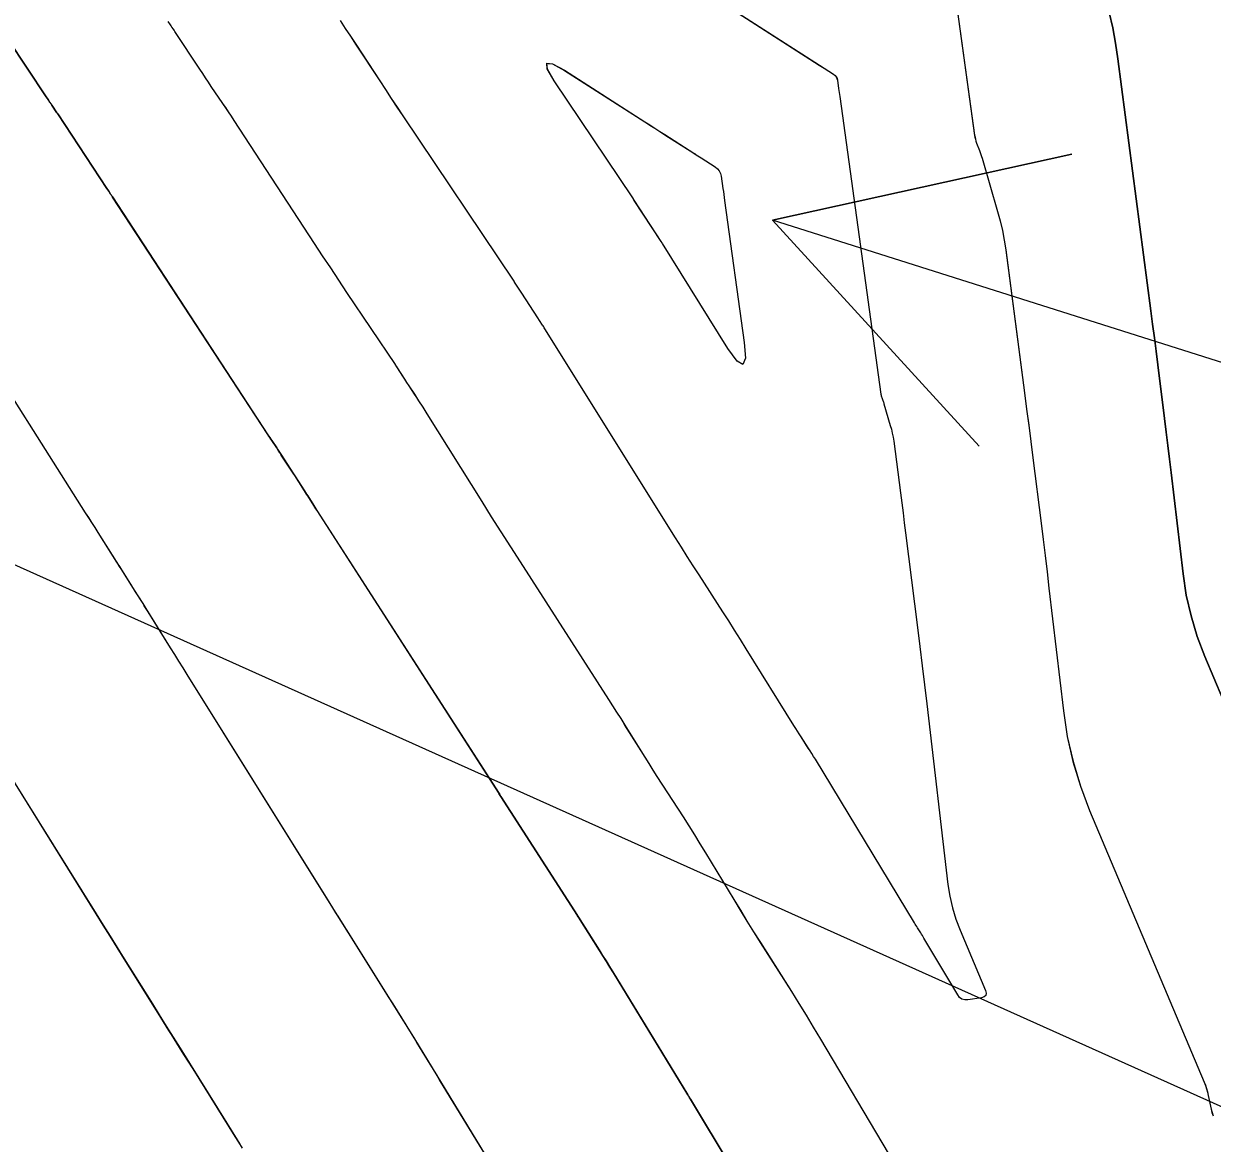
# Model space of a CAD drawing. Extents: x 954385 to 988206, y 1868364 to 1924553.
# Drawn here: x 956024.11 to 956047.38, y 1922772.51 to 1922794.43 of the extents above; entities that cross this region are included whole.
import ezdxf

# ---------------------------------------------------------------- set-up
doc = ezdxf.new("R2010")
doc.units = 0
for name, color, linetype in [('1', 7, 'Continuous'), ('Default', 7, 'Continuous'), ('Ex_Major Contours', 7, 'Continuous'), ('Ex_Minor Contours', 7, 'Continuous'), ('Slopes', 7, 'Continuous')]:
    doc.layers.add(name, color=color, linetype=linetype)

msp = doc.modelspace()

# ---------------------------------------------------------------- linework, layer by layer
at = {"layer": '1'}
for points in [[(956036.235, 1922795.84), (956039.686, 1922793.625), (956039.783, 1922793.563), (956039.964, 1922793.446), (956039.994, 1922793.422), (956040.017, 1922793.394), (956040.032, 1922793.362), (956040.041, 1922793.326), (956040.064, 1922793.168), (956040.069, 1922793.129), (956040.075, 1922793.09), (956040.08, 1922793.05), (956040.086, 1922793.011), (956040.892, 1922787.177), (956040.895, 1922787.161), (956040.898, 1922787.145), (956040.903, 1922787.13), (956040.908, 1922787.115), (956040.931, 1922787.054), (956040.936, 1922787.039), (956040.941, 1922787.024), (956040.946, 1922787.008), (956040.951, 1922786.993), (956041.076, 1922786.568), (956041.097, 1922786.491), (956041.115, 1922786.414), (956041.13, 1922786.337), (956041.142, 1922786.258), (956041.274, 1922785.244), (956041.3, 1922785.049), (956041.325, 1922784.854), (956041.35, 1922784.659), (956041.374, 1922784.463), (956041.607, 1922782.61), (956041.654, 1922782.236), (956041.7, 1922781.862), (956041.745, 1922781.487), (956041.79, 1922781.113), (956042.205, 1922777.579), (956042.24, 1922777.348), (956042.292, 1922777.121), (956042.359, 1922776.898), (956042.442, 1922776.679), (956042.938, 1922775.502), (956042.953, 1922775.447), (956042.944, 1922775.405), (956042.913, 1922775.376), (956042.859, 1922775.359), (956042.595, 1922775.32), (956042.534, 1922775.318), (956042.48, 1922775.333), (956042.434, 1922775.365), (956042.396, 1922775.414), (956041.734, 1922776.528), (956041.719, 1922776.553), (956041.704, 1922776.578), (956041.688, 1922776.603), (956041.673, 1922776.628), (956041.61, 1922776.727), (956041.594, 1922776.752), (956041.579, 1922776.777), (956041.563, 1922776.802), (956041.548, 1922776.827), (956039.608, 1922780.028), (956039.574, 1922780.084), (956039.539, 1922780.139), (956039.504, 1922780.194), (956039.469, 1922780.249), (956039.328, 1922780.469), (956039.293, 1922780.524), (956039.258, 1922780.579), (956039.223, 1922780.634), (956039.189, 1922780.689), (956038.254, 1922782.192), (956038.14, 1922782.374), (956038.026, 1922782.556), (956037.911, 1922782.737), (956037.795, 1922782.918), (956037.331, 1922783.64), (956037.215, 1922783.82), (956037.1, 1922784.002), (956036.985, 1922784.183), (956036.871, 1922784.365), (956034.311, 1922788.461), (956034.299, 1922788.479), (956034.288, 1922788.497), (956034.277, 1922788.515), (956034.265, 1922788.533), (956034.208, 1922788.621), (956034.173, 1922788.674), (956033.858, 1922789.159), (956033.81, 1922789.233), (956033.719, 1922789.373), (956033.707, 1922789.391), (956031.535, 1922792.631), (956031.422, 1922792.801), (956031.308, 1922792.972), (956031.195, 1922793.143), (956031.083, 1922793.315), (956030.613, 1922794.035), (956030.511, 1922794.189), (956030.409, 1922794.343), (956030.306, 1922794.497)], [(956042.341, 1922795.05), (956042.728, 1922792.248), (956042.734, 1922792.209), (956042.743, 1922792.171), (956042.754, 1922792.133), (956042.766, 1922792.096), (956042.822, 1922791.948), (956042.836, 1922791.911), (956042.848, 1922791.874), (956042.861, 1922791.836), (956042.872, 1922791.799), (956043.178, 1922790.759), (956043.229, 1922790.572), (956043.273, 1922790.384), (956043.309, 1922790.194), (956043.338, 1922790.002), (956043.704, 1922787.206), (956043.745, 1922786.887), (956043.786, 1922786.569), (956043.827, 1922786.25), (956043.867, 1922785.931), (956044.028, 1922784.655), (956044.067, 1922784.336), (956044.106, 1922784.017), (956044.145, 1922783.698), (956044.183, 1922783.378), (956044.465, 1922780.979), (956044.542, 1922780.477), (956044.653, 1922779.985), (956044.799, 1922779.501), (956044.98, 1922779.027), (956047.222, 1922773.706), (956047.247, 1922773.642), (956047.269, 1922773.577), (956047.288, 1922773.511), (956047.303, 1922773.444), (956047.359, 1922773.175), (956047.376, 1922773.109), (956047.4, 1922773.046)], [(956041.041, 1922772.317), (956039.713, 1922774.55), (956039.573, 1922774.783), (956039.432, 1922775.016), (956039.289, 1922775.247), (956039.145, 1922775.478), (956038.537, 1922776.44), (956038.405, 1922776.65), (956038.275, 1922776.86), (956038.145, 1922777.071), (956038.016, 1922777.282), (956037.462, 1922778.197), (956037.354, 1922778.374), (956037.245, 1922778.549), (956037.135, 1922778.725), (956037.023, 1922778.899), (956036.512, 1922779.693), (956036.432, 1922779.818), (956036.352, 1922779.944), (956036.273, 1922780.069), (956036.194, 1922780.195), (956035.881, 1922780.7), (956035.802, 1922780.826), (956035.723, 1922780.952), (956035.643, 1922781.077), (956035.563, 1922781.202), (956033.832, 1922783.893), (956033.643, 1922784.188), (956033.455, 1922784.484), (956033.267, 1922784.78), (956033.081, 1922785.077), (956032.007, 1922786.796), (956031.987, 1922786.828), (956031.967, 1922786.86), (956031.946, 1922786.891), (956031.926, 1922786.923), (956031.844, 1922787.05), (956031.802, 1922787.114), (956031.761, 1922787.177), (956031.654, 1922787.341), (956031.61, 1922787.409), (956031.567, 1922787.476), (956031.425, 1922787.694), (956031.399, 1922787.734), (956031.388, 1922787.75), (956031.383, 1922787.758), (956030.435, 1922789.173), (956030.276, 1922789.411), (956030.117, 1922789.651), (956029.959, 1922789.89), (956029.801, 1922790.13), (956028.229, 1922792.538), (956028.173, 1922792.622), (956028.118, 1922792.706), (956028.061, 1922792.79), (956028.005, 1922792.873), (956027.778, 1922793.207), (956027.722, 1922793.29), (956027.666, 1922793.374), (956027.61, 1922793.458), (956027.554, 1922793.542), (956027.064, 1922794.284), (956027.05, 1922794.306), (956027.036, 1922794.327), (956027.007, 1922794.368), (956026.993, 1922794.39), (956026.979, 1922794.411), (956026.936, 1922794.475)], [(956048.996, 1922777.865), (956047.236, 1922782.043), (956047.086, 1922782.436), (956046.965, 1922782.836), (956046.873, 1922783.243), (956046.81, 1922783.658), (956046.576, 1922785.644), (956046.545, 1922785.908), (956046.513, 1922786.172), (956046.481, 1922786.436), (956046.448, 1922786.7), (956046.315, 1922787.755), (956046.282, 1922788.019), (956046.248, 1922788.283), (956046.214, 1922788.547), (956046.18, 1922788.811), (956045.534, 1922793.746), (956045.488, 1922794.051), (956045.431, 1922794.353), (956045.361, 1922794.653)], [(956023.8, 1922794.126), (956024.546, 1922793.002), (956024.564, 1922792.975), (956024.582, 1922792.948), (956024.618, 1922792.894), (956024.636, 1922792.868), (956024.654, 1922792.841), (956024.756, 1922792.687), (956024.77, 1922792.666), (956025.732, 1922791.209), (956025.75, 1922791.181), (956025.769, 1922791.153), (956025.807, 1922791.097), (956025.816, 1922791.083), (956025.826, 1922791.069), (956025.835, 1922791.055), (956025.844, 1922791.041), (956028.887, 1922786.384), (956028.905, 1922786.356), (956028.924, 1922786.328), (956028.942, 1922786.3), (956028.961, 1922786.272), (956029.059, 1922786.126), (956029.074, 1922786.103), (956029.089, 1922786.08), (956029.15, 1922785.987), (956029.387, 1922785.621), (956029.414, 1922785.58), (956029.604, 1922785.286), (956029.625, 1922785.254), (956029.645, 1922785.222), (956029.666, 1922785.19), (956029.686, 1922785.158), (956029.766, 1922785.029), (956029.787, 1922784.997), (956029.807, 1922784.964), (956029.827, 1922784.932), (956029.848, 1922784.9), (956033.414, 1922779.357), (956033.426, 1922779.338), (956033.445, 1922779.308), (956033.451, 1922779.298), (956034.951, 1922776.967), (956034.958, 1922776.957), (956034.971, 1922776.935), (956035.374, 1922776.297), (956035.441, 1922776.189), (956035.509, 1922776.081), (956035.575, 1922775.973), (956035.642, 1922775.865), (956036.947, 1922773.725), (956037.019, 1922773.607), (956037.091, 1922773.489), (956037.109, 1922773.46), (956037.127, 1922773.43), (956037.145, 1922773.401), (956037.163, 1922773.371), (956039.515, 1922769.463)], [(956033.149, 1922772.283), (956031.763, 1922774.555), (956031.721, 1922774.624), (956031.679, 1922774.692), (956031.637, 1922774.761), (956031.594, 1922774.829), (956031.423, 1922775.103), (956031.337, 1922775.24), (956031.251, 1922775.376), (956030.468, 1922776.627), (956030.323, 1922776.858), (956030.178, 1922777.089), (956030.034, 1922777.321), (956029.889, 1922777.552), (956027.308, 1922781.689), (956027.226, 1922781.82), (956027.145, 1922781.951), (956027.063, 1922782.082), (956026.982, 1922782.213), (956026.502, 1922782.982), (956026.482, 1922783.014), (956026.441, 1922783.078), (956026.276, 1922783.341), (956026.201, 1922783.46), (956026.027, 1922783.737), (956025.983, 1922783.806), (956025.934, 1922783.884), (956025.921, 1922783.904), (956025.564, 1922784.468), (956025.502, 1922784.566), (956025.44, 1922784.663), (956025.378, 1922784.76), (956025.317, 1922784.858), (956022.991, 1922788.523)], [(956028.391, 1922772.414), (956028.32, 1922772.528), (956028.249, 1922772.642), (956027.42, 1922773.966), (956027.315, 1922774.134), (956027.21, 1922774.301), (956027.001, 1922774.636), (956026.948, 1922774.719), (956026.896, 1922774.803), (956026.844, 1922774.887), (956026.791, 1922774.971), (956026.073, 1922776.123), (956025.935, 1922776.343), (956025.798, 1922776.562), (956025.661, 1922776.782), (956025.524, 1922777.002), (956023.263, 1922780.629)]]:
    msp.add_lwpolyline(points, dxfattribs=at)
msp.add_lwpolyline([(956036.368, 1922792.45), (956036.466, 1922792.387), (956036.565, 1922792.324), (956036.663, 1922792.261), (956037.228, 1922791.899), (956037.277, 1922791.867), (956037.374, 1922791.805), (956037.648, 1922791.628), (956037.692, 1922791.593), (956037.727, 1922791.551), (956037.75, 1922791.502), (956037.764, 1922791.447), (956037.798, 1922791.209), (956037.806, 1922791.15), (956037.814, 1922791.091), (956037.823, 1922791.032), (956037.831, 1922790.973), (956038.215, 1922788.191), (956038.237, 1922787.883), (956038.191, 1922787.761), (956038.078, 1922787.825), (956037.897, 1922788.075), (956036.614, 1922790.127), (956036.605, 1922790.142), (956036.586, 1922790.172), (956036.06, 1922790.98), (956036.032, 1922791.023), (956034.495, 1922793.316), (956034.361, 1922793.547), (956034.35, 1922793.658), (956034.461, 1922793.649), (956034.695, 1922793.521), (956036.27, 1922792.513)], close=True, dxfattribs=at)
at = {"layer": 'Default'}
msp.add_arc((955068.332, 1922107.114), 1145.916, 31.460692, 46.414195, dxfattribs=at)
at = {"layer": 'Ex_Major Contours'}
msp.add_lwpolyline([(956033.422, 1922771.835), (956032.322, 1922773.636), (956032.257, 1922773.741), (956032.193, 1922773.847), (956032.128, 1922773.952), (956032.064, 1922774.058), (956031.806, 1922774.48), (956031.742, 1922774.586), (956031.677, 1922774.691), (956031.612, 1922774.796), (956031.547, 1922774.901), (956030.424, 1922776.695), (956030.26, 1922776.958), (956030.219, 1922777.023), (956030.178, 1922777.089), (956030.137, 1922777.155), (956030.096, 1922777.221), (956027.308, 1922781.687), (956027.226, 1922781.818), (956027.144, 1922781.949), (956027.062, 1922782.08), (956026.981, 1922782.211), (956026.54, 1922782.917), (956026.516, 1922782.957), (956026.491, 1922782.997), (956026.466, 1922783.037), (956026.441, 1922783.077), (956026.296, 1922783.308), (956026.256, 1922783.372), (956026.241, 1922783.395), (956026.028, 1922783.737), (956026.007, 1922783.771), (956025.997, 1922783.787), (956025.986, 1922783.803), (956025.942, 1922783.87), (956025.931, 1922783.887), (956025.563, 1922784.468), (956025.501, 1922784.566), (956025.439, 1922784.663), (956025.377, 1922784.761), (956025.316, 1922784.858), (956022.992, 1922788.524)], dxfattribs=at)
at = {"layer": 'Ex_Minor Contours'}
for points in [[(956036.235, 1922795.839), (956039.687, 1922793.625), (956039.719, 1922793.604), (956039.767, 1922793.573), (956039.783, 1922793.563), (956039.965, 1922793.446), (956039.994, 1922793.423), (956040.017, 1922793.395), (956040.033, 1922793.363), (956040.041, 1922793.326), (956040.064, 1922793.168), (956040.07, 1922793.129), (956040.075, 1922793.089), (956040.081, 1922793.05), (956040.086, 1922793.011), (956040.892, 1922787.177), (956040.895, 1922787.161), (956040.899, 1922787.145), (956040.903, 1922787.13), (956040.908, 1922787.114), (956040.931, 1922787.054), (956040.936, 1922787.039), (956040.942, 1922787.023), (956040.947, 1922787.008), (956040.951, 1922786.993), (956041.076, 1922786.567), (956041.097, 1922786.491), (956041.115, 1922786.414), (956041.13, 1922786.336), (956041.142, 1922786.258), (956041.274, 1922785.244), (956041.3, 1922785.049), (956041.325, 1922784.854), (956041.35, 1922784.658), (956041.375, 1922784.463), (956041.608, 1922782.61), (956041.654, 1922782.236), (956041.7, 1922781.862), (956041.745, 1922781.488), (956041.79, 1922781.114), (956042.205, 1922777.579), (956042.241, 1922777.348), (956042.292, 1922777.121), (956042.36, 1922776.898), (956042.443, 1922776.679), (956042.939, 1922775.502), (956042.954, 1922775.447), (956042.945, 1922775.405), (956042.914, 1922775.376), (956042.859, 1922775.359), (956042.596, 1922775.32), (956042.534, 1922775.318), (956042.48, 1922775.334), (956042.434, 1922775.366), (956042.396, 1922775.415), (956041.734, 1922776.528), (956041.719, 1922776.553), (956041.704, 1922776.578), (956041.689, 1922776.603), (956041.673, 1922776.628), (956041.61, 1922776.727), (956041.595, 1922776.752), (956041.579, 1922776.777), (956041.564, 1922776.802), (956041.549, 1922776.827), (956039.608, 1922780.029), (956039.574, 1922780.084), (956039.54, 1922780.14), (956039.505, 1922780.195), (956039.47, 1922780.25), (956039.328, 1922780.469), (956039.293, 1922780.524), (956039.258, 1922780.579), (956039.224, 1922780.634), (956039.189, 1922780.689), (956038.254, 1922782.192), (956038.141, 1922782.374), (956038.026, 1922782.556), (956037.911, 1922782.737), (956037.795, 1922782.917), (956037.331, 1922783.639), (956037.216, 1922783.82), (956037.1, 1922784.001), (956036.986, 1922784.183), (956036.872, 1922784.364), (956034.311, 1922788.461), (956034.3, 1922788.479), (956034.288, 1922788.497), (956034.277, 1922788.515), (956034.265, 1922788.533), (956034.208, 1922788.621), (956034.174, 1922788.674), (956033.858, 1922789.158), (956033.821, 1922789.214), (956033.742, 1922789.336), (956033.73, 1922789.354), (956033.716, 1922789.377), (956033.707, 1922789.39), (956031.535, 1922792.631), (956031.421, 1922792.801), (956031.308, 1922792.972), (956031.195, 1922793.143), (956031.083, 1922793.314), (956030.612, 1922794.034), (956030.511, 1922794.189), (956030.409, 1922794.343), (956030.306, 1922794.496)], [(956042.341, 1922795.05), (956042.728, 1922792.249), (956042.735, 1922792.21), (956042.743, 1922792.171), (956042.754, 1922792.134), (956042.767, 1922792.096), (956042.822, 1922791.948), (956042.836, 1922791.911), (956042.848, 1922791.874), (956042.861, 1922791.836), (956042.872, 1922791.798), (956043.178, 1922790.759), (956043.229, 1922790.572), (956043.273, 1922790.384), (956043.309, 1922790.194), (956043.338, 1922790.003), (956043.704, 1922787.206), (956043.745, 1922786.887), (956043.786, 1922786.568), (956043.827, 1922786.25), (956043.867, 1922785.931), (956044.028, 1922784.655), (956044.068, 1922784.336), (956044.107, 1922784.017), (956044.145, 1922783.698), (956044.183, 1922783.379), (956044.465, 1922780.979), (956044.542, 1922780.478), (956044.654, 1922779.985), (956044.8, 1922779.501), (956044.98, 1922779.027), (956047.222, 1922773.707), (956047.248, 1922773.644), (956047.27, 1922773.579), (956047.288, 1922773.513), (956047.304, 1922773.446), (956047.359, 1922773.176), (956047.377, 1922773.11), (956047.4, 1922773.047)], [(956041.042, 1922772.316), (956039.714, 1922774.55), (956039.574, 1922774.784), (956039.433, 1922775.016), (956039.29, 1922775.248), (956039.145, 1922775.478), (956038.538, 1922776.441), (956038.406, 1922776.65), (956038.275, 1922776.86), (956038.146, 1922777.071), (956038.017, 1922777.282), (956037.462, 1922778.198), (956037.354, 1922778.374), (956037.245, 1922778.55), (956037.135, 1922778.725), (956037.023, 1922778.899), (956036.512, 1922779.693), (956036.432, 1922779.818), (956036.352, 1922779.943), (956036.273, 1922780.069), (956036.194, 1922780.195), (956035.88, 1922780.699), (956035.802, 1922780.825), (956035.723, 1922780.951), (956035.643, 1922781.076), (956035.563, 1922781.201), (956033.833, 1922783.893), (956033.643, 1922784.188), (956033.455, 1922784.484), (956033.268, 1922784.78), (956033.082, 1922785.077), (956032.007, 1922786.796), (956031.987, 1922786.828), (956031.967, 1922786.86), (956031.947, 1922786.892), (956031.926, 1922786.923), (956031.844, 1922787.05), (956031.803, 1922787.114), (956031.762, 1922787.177), (956031.654, 1922787.342), (956031.61, 1922787.409), (956031.567, 1922787.476), (956031.445, 1922787.661), (956031.435, 1922787.677), (956031.425, 1922787.693), (956031.404, 1922787.726), (956031.394, 1922787.742), (956031.383, 1922787.759), (956030.435, 1922789.173), (956030.275, 1922789.412), (956030.117, 1922789.651), (956029.959, 1922789.891), (956029.801, 1922790.131), (956028.228, 1922792.537), (956028.173, 1922792.621), (956028.117, 1922792.706), (956028.061, 1922792.789), (956028.004, 1922792.873), (956027.778, 1922793.206), (956027.722, 1922793.29), (956027.666, 1922793.374), (956027.61, 1922793.458), (956027.554, 1922793.542), (956027.064, 1922794.284), (956027.05, 1922794.305), (956027.036, 1922794.326), (956027.007, 1922794.368), (956027, 1922794.379), (956026.993, 1922794.389), (956026.985, 1922794.4), (956026.979, 1922794.41), (956026.936, 1922794.475)], [(956045.362, 1922794.653), (956045.431, 1922794.353), (956045.489, 1922794.051), (956045.534, 1922793.747), (956046.18, 1922788.811), (956046.214, 1922788.547), (956046.248, 1922788.283), (956046.282, 1922788.019), (956046.315, 1922787.756), (956046.448, 1922786.7), (956046.481, 1922786.436), (956046.513, 1922786.172), (956046.545, 1922785.908), (956046.576, 1922785.644), (956046.81, 1922783.659), (956046.873, 1922783.244), (956046.966, 1922782.836), (956047.087, 1922782.436), (956047.236, 1922782.043), (956048.997, 1922777.866)], [(956039.513, 1922769.465), (956037.163, 1922773.372), (956037.145, 1922773.401), (956037.128, 1922773.431), (956037.11, 1922773.46), (956037.092, 1922773.49), (956037.002, 1922773.637), (956036.948, 1922773.725), (956035.653, 1922775.849), (956035.585, 1922775.959), (956035.518, 1922776.068), (956035.449, 1922776.178), (956035.381, 1922776.287), (956034.971, 1922776.936), (956034.965, 1922776.946), (956034.953, 1922776.965), (956034.951, 1922776.968), (956033.451, 1922779.297), (956033.438, 1922779.317), (956033.419, 1922779.347), (956033.413, 1922779.357), (956029.849, 1922784.9), (956029.828, 1922784.932), (956029.808, 1922784.964), (956029.788, 1922784.997), (956029.767, 1922785.029), (956029.687, 1922785.158), (956029.666, 1922785.19), (956029.646, 1922785.223), (956029.625, 1922785.255), (956029.605, 1922785.287), (956029.412, 1922785.585), (956029.382, 1922785.63), (956029.149, 1922785.986), (956029.141, 1922785.998), (956029.134, 1922786.009), (956029.126, 1922786.021), (956029.119, 1922786.033), (956029.09, 1922786.08), (956029.082, 1922786.092), (956029.075, 1922786.103), (956029.067, 1922786.115), (956029.059, 1922786.127), (956028.961, 1922786.273), (956028.943, 1922786.301), (956028.924, 1922786.329), (956028.905, 1922786.357), (956028.887, 1922786.386), (956025.844, 1922791.04), (956025.835, 1922791.054), (956025.825, 1922791.068), (956025.816, 1922791.082), (956025.807, 1922791.096), (956025.769, 1922791.152), (956025.75, 1922791.18), (956025.732, 1922791.208), (956024.77, 1922792.666), (956024.755, 1922792.689), (956024.655, 1922792.841), (956024.646, 1922792.855), (956024.637, 1922792.868), (956024.628, 1922792.882), (956024.619, 1922792.895), (956024.582, 1922792.949), (956024.564, 1922792.975), (956024.546, 1922793.002), (956023.8, 1922794.126)], [(956023.242, 1922780.66), (956025.523, 1922777.001), (956025.66, 1922776.782), (956025.798, 1922776.562), (956025.935, 1922776.342), (956026.072, 1922776.122), (956026.624, 1922775.238), (956026.759, 1922775.021), (956026.895, 1922774.803), (956027.031, 1922774.586), (956027.167, 1922774.368), (956028.085, 1922772.901), (956028.288, 1922772.576), (956028.339, 1922772.494)]]:
    msp.add_lwpolyline(points, dxfattribs=at)
msp.add_lwpolyline([(956036.368, 1922792.451), (956036.466, 1922792.388), (956036.565, 1922792.325), (956036.663, 1922792.262), (956037.229, 1922791.899), (956037.253, 1922791.883), (956037.277, 1922791.868), (956037.337, 1922791.828), (956037.373, 1922791.805), (956037.648, 1922791.629), (956037.692, 1922791.593), (956037.726, 1922791.551), (956037.75, 1922791.503), (956037.764, 1922791.448), (956037.798, 1922791.209), (956037.806, 1922791.15), (956037.814, 1922791.091), (956037.823, 1922791.031), (956037.831, 1922790.972), (956038.215, 1922788.19), (956038.237, 1922787.882), (956038.191, 1922787.76), (956038.078, 1922787.824), (956037.897, 1922788.074), (956036.614, 1922790.127), (956036.605, 1922790.142), (956036.586, 1922790.171), (956036.062, 1922790.975), (956036.036, 1922791.015), (956036.031, 1922791.022), (956034.493, 1922793.317), (956034.359, 1922793.549), (956034.347, 1922793.66), (956034.459, 1922793.651), (956034.693, 1922793.522), (956036.269, 1922792.514)], close=True, dxfattribs=at)
at = {"layer": 'Slopes'}
for points in [[(956057.131, 1922768.928), (955960.602, 1922812.276), (955966.571, 1922812.884), (955960.602, 1922812.276), (955964.113, 1922807.411)], [(956107.131, 1922768.928), (956038.769, 1922790.587), (956044.628, 1922791.878), (956038.769, 1922790.587), (956042.816, 1922786.158)]]:
    msp.add_lwpolyline(points, dxfattribs=at)

doc.saveas('drawing.dxf')
